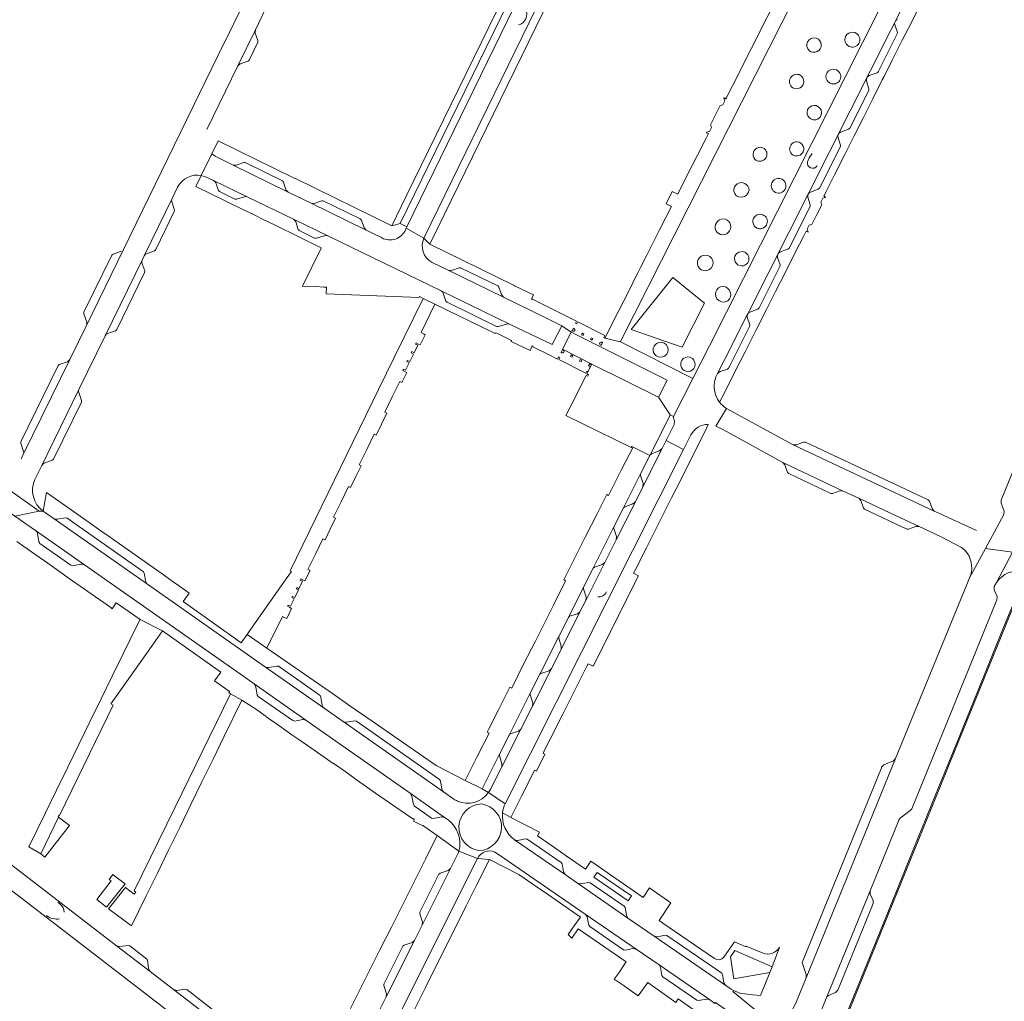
# Model space of a CAD drawing. Header units: metres. Extents: x 166325 to 190320, y 381923 to 404576.
# Tile 323 of 656: x 174612 to 174845, y 387920 to 388152. Entities that reach past the tile are written whole.
import ezdxf

# ---------------------------------------------------------------- set-up
doc = ezdxf.new("R2010")
doc.units = ezdxf.units.M
for name, color, linetype, lineweight in [('B-WE-VH-VERHARDING_ASFALT-GV', 8, 'Continuous', 18), ('B-WE-VH-VERHARDING_BETONSTRAATSTEEN-GV', 8, 'Continuous', 18), ('B-WE-VH-VERHARDING_STRAATBAKSTEEN-GV', 8, 'Continuous', 18)]:
    doc.layers.add(name, color=color, linetype=linetype, lineweight=lineweight)

msp = doc.modelspace()

# ---------------------------------------------------------------- linework, layer by layer
at = {"layer": 'B-WE-VH-VERHARDING_ASFALT-GV', "flags": 128}
for points in [[(174881.379, 388128.899), (174844.395, 388038.224), (174844.41, 388037.473), (174845.108, 388035.582), (174845.05, 388034.812), (174844.472, 388033.745), (174840.708, 388026.8), (174847.108, 388025.891)], [(174795.209, 388051.293), (174779.477, 388059.87), (174776.931, 388055.689), (174778.735, 388054.798), (174792.785, 388047.133), (174807.072, 388040.347), (174810.731, 388038.634), (174818.216, 388035.129), (174824.987, 388031.958), (174830.04, 388029.584), (174835.049, 388026.977), (174835.729, 388026.437), (174836.432, 388025.597)], [(174838.565, 388031.065), (174830.839, 388034.558), (174830.365, 388034.781), (174828.556, 388035.633), (174795.209, 388051.293)], [(174836.937, 388019.842), (174840.708, 388026.8), (174844.472, 388033.745)], [(174842.789, 388017.787), (174843.285, 388018.718), (174847.108, 388025.891), (174840.708, 388026.8), (174836.937, 388019.842), (174836.304, 388018.296), (174819.456, 387977.129), (174798.316, 387925.298), (174796.208, 387920.137), (174795.869, 387919.308), (174795.098, 387917.847)], [(174791.638, 387915.571), (174791.371, 387915.534), (174790.898, 387915.488), (174789.58, 387912.319), (174795.816, 387902.763), (174799.518, 387911.783), (174800.141, 387913.344), (174800.832, 387915.03), (174803.205, 387920.824), (174813.407, 387945.86), (174820.21, 387962.575), (174820.535, 387963.022), (174822.907, 387964.874), (174823.252, 387965.229), (174843.414, 388014.655), (174843.426, 388015.425), (174842.792, 388017.024), (174842.789, 388017.787)]]:
    msp.add_lwpolyline(points, dxfattribs=at)
at = {"layer": 'B-WE-VH-VERHARDING_ASFALT-GV'}
msp.add_lwpolyline([(174836.432, 388025.597, -0.2573307), (174836.937, 388019.842)], format="xyb", dxfattribs=at)
at = {"layer": 'B-WE-VH-VERHARDING_BETONSTRAATSTEEN-GV', "flags": 128}
for points in [[(174760.834, 388219.601), (174753.044, 388203.621), (174703.898, 388102.805), (174703.732, 388102.464), (174707.924, 388100.115), (174754.409, 388195.338), (174766.72, 388220.722)], [(174656.628, 388125.812), (174663.948, 388140.819), (174668.095, 388149.32), (174671.388, 388156.09), (174675.221, 388164.016), (174675.359, 388164.788), (174675.254, 388166.98), (174674.753, 388170.696), (174672.861, 388184.843), (174672.476, 388187.599), (174670.624, 388201.741), (174669.786, 388207.913), (174665.377, 388206.778), (174665.584, 388205.862), (174666.299, 388200.514), (174668.189, 388186.402), (174668.57, 388183.639), (174670.473, 388169.544)], [(174751.701, 388208.205), (174703.728, 388110.022), (174700.335, 388103.052), (174702.327, 388103.556), (174751.543, 388204.412)], [(174754.409, 388195.338), (174707.924, 388100.115), (174709.303, 388098.688), (174712.701, 388105.631), (174759.353, 388201.184)], [(174790.243, 388154.6), (174787.857, 388149.872), (174786.56, 388147.293), (174784.234, 388142.695), (174781.908, 388138.098), (174779.89, 388134.108), (174779.483, 388133.305), (174779.339, 388133.019), (174778.892, 388133.245), (174778.847, 388133.156), (174779.091, 388132.528), (174778.617, 388131.591), (174777.967, 388131.416), (174776.81, 388129.129), (174775.663, 388126.862), (174775.906, 388126.235), (174775.432, 388125.298), (174774.782, 388125.122), (174774.737, 388125.033), (174775.184, 388124.807), (174775.04, 388124.521), (174774.634, 388123.718), (174772.605, 388119.708), (174770.279, 388115.111), (174767.954, 388110.514), (174766.66, 388111.169), (174765.182, 388108.245), (174766.475, 388107.589), (174763.673, 388102.068), (174760.871, 388096.548), (174760.649, 388096.111), (174759.155, 388093.168), (174758.522, 388091.92), (174758.069, 388091.028), (174756.617, 388088.071), (174753.816, 388082.554), (174750.735, 388076.488), (174754.4, 388075.578), (174754.603, 388075.979), (174805.341, 388176.281)], [(174777.358, 388068.151), (174778.964, 388071.317), (174784.439, 388082.107), (174784.482, 388082.192), (174828.05, 388168.553), (174827.418, 388170.322), (174816.335, 388176.059), (174816.259, 388176.098), (174815.429, 388176.601)], [(174828.05, 388168.553), (174784.482, 388082.192)], [(174669.875, 388164.983), (174666.445, 388157.931), (174659.328, 388143.348), (174636.911, 388097.454), (174628.154, 388079.503), (174626.249, 388075.601), (174624.199, 388071.403), (174613.227, 388048.948), (174612.747, 388047.966)], [(174819.738, 388162.395), (174775.438, 388074.7), (174771.526, 388066.974), (174766.965, 388057.965), (174766.936, 388057.619), (174767.181, 388056.844), (174767.134, 388056.085), (174765.209, 388052.263), (174769.331, 388050.165), (174771.073, 388053.62)], [(174797.754, 388100.673), (174798.16, 388101.477), (174798.305, 388101.762), (174798.75, 388101.536), (174798.796, 388101.627), (174798.552, 388102.253), (174799.025, 388103.191), (174799.673, 388103.368), (174800.829, 388105.663), (174801.986, 388107.96), (174801.742, 388108.587), (174802.215, 388109.525), (174802.864, 388109.702), (174802.909, 388109.791), (174802.462, 388110.016), (174802.606, 388110.302), (174803.012, 388111.105), (174805.023, 388115.091), (174807.344, 388119.69), (174809.665, 388124.291), (174811.771, 388128.495), (174814.068, 388133.048), (174816.308, 388137.486), (174816.714, 388138.29), (174818.664, 388142.155), (174820.962, 388146.708), (174823.26, 388151.262), (174825.202, 388155.2)], [(174819.272, 388150.502), (174819.876, 388148.743), (174819.838, 388148.365), (174815.335, 388139.401), (174815.08, 388139.153), (174813.236, 388138.533)], [(174806.452, 388125.152), (174808.341, 388125.831), (174808.632, 388126.095), (174813.122, 388135.015), (174813.157, 388135.421), (174812.589, 388137.264)], [(174682.354, 388111.838), (174682.071, 388111.969), (174677.574, 388114.171), (174677.287, 388114.308), (174659.315, 388123.099), (174657.812, 388120.023), (174658.593, 388119.452), (174659.217, 388119.141), (174662.819, 388117.347), (174663.579, 388117.342), (174665.352, 388117.967), (174665.716, 388117.949), (174674.492, 388113.64), (174674.735, 388113.371), (174675.331, 388111.563), (174675.851, 388110.983), (174681.248, 388108.347), (174682.022, 388108.319), (174683.793, 388108.945), (174684.141, 388108.935), (174692.907, 388104.644), (174693.166, 388104.391), (174693.779, 388102.571), (174694.277, 388101.983), (174697.883, 388100.225), (174698.378, 388099.984)], [(174799.339, 388110.983), (174801.156, 388111.666), (174801.459, 388111.936), (174806.423, 388121.734), (174806.447, 388122.113), (174805.861, 388123.845)], [(174798.661, 388118.175), (174799.03, 388119.089), (174799.738, 388120.114)], [(174698.378, 388099.984), (174697.883, 388100.225), (174694.277, 388101.983), (174681.248, 388108.347), (174675.851, 388110.983), (174662.819, 388117.347), (174659.217, 388119.141), (174658.593, 388119.452), (174657.812, 388120.023), (174655.314, 388114.913), (174656.339, 388114.608), (174658.207, 388113.767), (174666.317, 388109.832), (174677.095, 388104.564), (174685.185, 388100.624), (174711.996, 388087.646), (174728.191, 388079.751), (174738.264, 388074.948), (174740.547, 388079.406), (174736.631, 388081.33), (174726.756, 388086.173), (174713.702, 388092.514), (174709.896, 388094.384)], [(174655.314, 388114.913), (174657.812, 388120.023)], [(174641.377, 388095.097), (174641.782, 388095.927), (174648.392, 388109.477), (174649.71, 388112.176)], [(174703.732, 388102.464), (174703.898, 388102.805), (174702.327, 388103.556), (174700.335, 388103.052), (174682.354, 388111.838)], [(174798.72, 388109.775), (174799.284, 388107.969), (174799.255, 388107.589), (174794.294, 388097.779), (174794.005, 388097.517), (174792.176, 388096.848)], [(174707.924, 388100.115), (174703.732, 388102.464)], [(174739.579, 388082.683), (174737.574, 388083.695), (174733.576, 388085.701), (174733.513, 388085.58), (174733.337, 388085.666), (174733.883, 388086.752), (174729.387, 388088.871), (174729.108, 388089.023), (174709.303, 388098.688), (174707.924, 388100.115)], [(174777.841, 388061.327), (174778.741, 388063.118), (174781.303, 388068.181), (174783.865, 388073.245), (174786.427, 388078.309), (174788.99, 388083.373), (174791.069, 388087.503), (174793.4, 388092.097), (174795.733, 388096.693), (174797.754, 388100.673)], [(174636.406, 388097.004), (174634.476, 388096.343), (174634.176, 388096.067), (174627.577, 388082.58), (174627.562, 388082.193), (174628.25, 388080.259), (174628.27, 388079.903), (174628.154, 388079.503), (174636.911, 388097.454)], [(174615.988, 388043.107), (174617.609, 388046.422), (174626.357, 388064.309), (174632.566, 388077.038), (174641.377, 388095.097)], [(174784.996, 388082.632), (174786.844, 388083.321), (174787.163, 388083.613), (174792.106, 388093.414), (174792.135, 388093.795), (174791.549, 388095.56)], [(174709.896, 388094.384), (174713.702, 388092.514), (174714.464, 388092.498), (174716.257, 388093.106), (174716.619, 388093.099), (174725.412, 388088.814), (174725.634, 388088.539), (174726.26, 388086.76), (174726.756, 388086.173), (174736.631, 388081.33), (174740.547, 388079.406), (174742.729, 388077.876), (174749.663, 388074.413), (174765.419, 388066.544), (174763.368, 388062.534), (174766.161, 388058.336), (174766.965, 388057.965), (174771.526, 388066.974), (174754.4, 388075.578), (174750.735, 388076.488), (174750.442, 388076.648), (174750.705, 388077.131), (174744.31, 388080.328), (174744.086, 388079.848), (174743.792, 388079.985), (174744.052, 388080.473), (174739.579, 388082.683)], [(174784.439, 388082.107), (174778.964, 388071.317), (174777.358, 388068.151), (174777.971, 388068.633), (174779.686, 388069.165), (174779.966, 388069.412), (174780.341, 388070.13), (174784.941, 388079.244), (174784.964, 388079.628), (174784.384, 388081.459)], [(174784.384, 388081.459), (174784.964, 388079.628), (174784.941, 388079.244), (174780.341, 388070.13), (174779.966, 388069.412), (174779.686, 388069.165), (174777.971, 388068.633), (174777.358, 388068.151)], [(174784.482, 388082.192), (174784.439, 388082.107)], [(174570.501, 388063.091), (174571.374, 388062.476), (174583.504, 388053.938), (174586.034, 388052.157), (174598.253, 388043.555), (174599.035, 388043.004), (174611.265, 388034.424), (174617.007, 388035.602), (174604.83, 388044.197), (174603.921, 388045.409), (174600.662, 388047.702), (174589.255, 388055.743), (174587.626, 388056.895), (174575.426, 388065.457)], [(174776.931, 388055.689), (174779.477, 388059.87)], [(174756.039, 388015.077), (174756.179, 388015.356), (174758.679, 388020.333), (174757.493, 388020.934), (174757.859, 388021.656), (174760.536, 388026.944), (174760.943, 388027.747), (174763.625, 388033.043), (174766.508, 388038.737), (174768.671, 388043.028), (174771.466, 388048.615), (174774.261, 388054.202), (174775.172, 388056.084)], [(174771.073, 388053.62), (174769.331, 388050.165), (174727.111, 387966.446)], [(174603.921, 388045.409), (174604.83, 388044.197), (174617.007, 388035.602), (174617.949, 388035.606)], [(174670.842, 388003.192), (174666.14, 388006.45), (174664.77, 388004.504), (174650.993, 388014.229), (174652.466, 388016.24), (174650.127, 388017.853), (174648.653, 388018.921), (174646.064, 388020.758), (174635.962, 388027.856), (174633.253, 388029.771), (174631.553, 388030.973), (174628.82, 388032.887), (174618.729, 388039.99), (174617.949, 388035.606), (174620.544, 388033.787), (174620.829, 388033.671), (174621.234, 388033.674), (174623.196, 388034.002), (174623.603, 388033.92), (174641.606, 388021.256), (174641.823, 388020.92), (174642.201, 388018.859)], [(174688.851, 387985.893), (174684.323, 387989.053), (174670.492, 387998.754), (174642.567, 388018.311), (174620.544, 388033.787), (174617.949, 388035.606), (174617.007, 388035.602), (174611.265, 388034.424), (174616.148, 388030.999), (174627.69, 388022.904), (174665.338, 387996.497), (174667.815, 387994.762), (174680.048, 387986.186), (174704.672, 387968.923), (174712.837, 387963.198), (174713.655, 387962.625)], [(174667.815, 387994.762), (174665.338, 387996.497), (174627.69, 388022.904), (174627.241, 388023.079), (174626.853, 388023.058), (174624.885, 388022.715), (174624.494, 388022.804), (174617.139, 388027.989), (174616.912, 388028.316), (174616.602, 388030.294), (174616.491, 388030.594), (174616.148, 388030.999), (174611.265, 388034.424)], [(174642.201, 388018.859), (174641.823, 388020.92), (174641.606, 388021.256), (174623.603, 388033.92), (174623.196, 388034.002), (174621.234, 388033.674), (174620.829, 388033.671), (174620.544, 388033.787)], [(174620.544, 388033.787), (174642.567, 388018.311)], [(174611.706, 388028.416), (174613.932, 388026.851), (174613.988, 388026.93), (174614.167, 388026.805), (174614.114, 388026.727), (174619.025, 388023.269), (174624.087, 388019.705), (174633.891, 388012.8), (174634.273, 388012.545), (174635.2, 388013.947), (174640.831, 388009.979), (174646.127, 388007.319), (174659.913, 387997.55), (174658.459, 387995.53), (174661.998, 387993.001), (174661.8, 387992.716), (174662.187, 387992.435), (174664.915, 387990.959), (174668.341, 387988.721), (174670.442, 387987.263), (174670.616, 387987.138), (174670.579, 387987.045), (174671.09, 387986.69), (174673.061, 387985.312), (174676.75, 387982.735), (174678.135, 387981.767), (174681.42, 387979.481), (174686.51, 387975.936), (174686.572, 387976.01), (174686.747, 387975.89), (174689.034, 387974.291), (174691.321, 387972.692), (174691.498, 387972.57), (174691.45, 387972.488), (174696.515, 387968.941), (174699.821, 387966.681), (174705.284, 387962.93), (174705.462, 387962.827), (174705.519, 387962.928), (174705.696, 387962.8), (174705.449, 387962.321), (174707.697, 387961.199), (174707.776, 387961.34), (174707.952, 387961.218), (174707.913, 387961.131), (174711.101, 387958.927), (174716.206, 387955.252)], [(174642.567, 388018.311), (174670.492, 387998.754), (174670.85, 387998.621), (174671.212, 387998.614), (174673.175, 387998.976), (174673.571, 387998.942), (174683.384, 387992.006), (174683.59, 387991.677), (174683.923, 387989.692), (174684.04, 387989.359), (174684.323, 387989.053), (174688.851, 387985.893), (174689.206, 387985.739), (174689.609, 387985.727), (174691.595, 387986.08), (174691.983, 387985.999), (174711.618, 387972.22), (174711.832, 387971.888), (174712.199, 387969.902), (174712.313, 387969.602), (174712.585, 387969.257), (174715.047, 387967.543)], [(174726.527, 387964.289), (174728.48, 387963.24), (174731.068, 387968.373), (174733.657, 387973.508), (174734.093, 387974.373), (174734.539, 387974.148), (174736.546, 387978.148), (174736.098, 387978.369), (174736.235, 387978.647), (174737.798, 387981.741), (174740.664, 387987.443), (174743.508, 387993.1), (174743.912, 387993.904), (174746.396, 387998.847), (174746.741, 387999.534), (174747.93, 387998.937), (174750.449, 388003.951), (174753.314, 388009.654), (174756.039, 388015.077)], [(174723.218, 387969.117), (174721.719, 387969.968), (174717.721, 387971.975), (174710.823, 387975.512), (174710.828, 387975.521), (174696.933, 387985.122), (174690.41, 387989.633), (174686.301, 387992.483), (174670.842, 388003.192)], [(174660.615, 387913.443), (174648.755, 387922.562), (174643.214, 387926.823), (174635.293, 387932.913), (174630.796, 387936.362), (174609.84, 387952.52), (174598.027, 387961.629), (174594.023, 387964.716), (174582.158, 387973.864), (174578.596, 387976.436), (174574.862, 387978.694), (174572.13, 387980.067), (174563.209, 387984.551), (174562.371, 387984.973), (174549.068, 387991.659), (174544.518, 387993.946), (174531.127, 388000.678), (174531.078, 388000.702), (174527.935, 387996.726), (174572.51, 387974.343), (174575.781, 387972.406), (174579.235, 387969.903), (174627.842, 387932.531), (174677.644, 387894.24)], [(174713.655, 387962.625), (174712.837, 387963.198), (174712.086, 387963.358), (174710.127, 387962.997), (174709.76, 387963.087), (174705.656, 387965.948), (174705.461, 387966.267), (174705.102, 387968.227), (174704.672, 387968.923), (174680.048, 387986.186), (174679.303, 387986.339), (174677.336, 387985.993), (174676.958, 387986.09), (174668.751, 387991.821), (174668.543, 387992.14), (174668.225, 387994.118), (174667.815, 387994.762)], [(174715.047, 387967.543), (174712.585, 387969.257), (174688.851, 387985.893)], [(174727.111, 387966.446), (174723.218, 387969.117)], [(174766.354, 387943.024), (174761.373, 387946.497), (174761.278, 387946.562), (174759.746, 387944.29), (174747.41, 387952.867), (174746.155, 387951.029), (174741.57, 387954.184), (174738.883, 387956.05), (174734.817, 387958.841), (174735.29, 387959.745), (174728.48, 387963.24), (174726.527, 387964.289)], [(174697.202, 387917.212), (174699.01, 387920.813), (174699.055, 387921.57), (174698.435, 387923.485), (174698.435, 387923.848), (174702.958, 387932.806), (174703.246, 387933.059), (174705.132, 387933.674), (174705.704, 387934.146), (174707.524, 387937.77), (174707.602, 387938.533), (174706.96, 387940.457), (174706.97, 387940.838), (174711.456, 387949.783), (174711.757, 387950.026), (174713.676, 387950.656), (174714.245, 387951.157), (174716.044, 387954.741), (174716.13, 387954.995), (174716.206, 387955.252), (174711.101, 387958.927), (174708.321, 387953.39), (174705.628, 387948.028), (174702.936, 387942.667), (174700.243, 387937.305), (174697.55, 387931.943), (174694.858, 387926.581), (174692.165, 387921.219), (174689.473, 387915.858)], [(174729.335, 387957.957), (174730.085, 387957.805), (174731.985, 387958.153), (174732.387, 387958.116), (174740.378, 387952.551), (174740.597, 387952.225), (174740.907, 387950.342), (174741.304, 387949.725), (174744.244, 387947.689), (174745.043, 387947.527), (174746.886, 387947.879), (174747.237, 387947.807), (174755.301, 387942.255), (174755.487, 387941.911), (174755.811, 387940.097), (174756.183, 387939.425), (174762.397, 387935.162), (174763.134, 387935.034), (174764.992, 387935.412), (174765.331, 387935.361), (174778.343, 387926.422), (174778.553, 387926.079), (174778.878, 387924.173), (174779.304, 387923.536), (174780.54, 387922.674), (174781.165, 387922.309), (174782.097, 387921.901), (174782.882, 387921.656), (174783.788, 387921.502), (174785.702, 387921.336), (174787.485, 387921.182), (174789.695, 387926.564), (174781.238, 387925.121), (174780.441, 387930.291), (174781.484, 387931.76), (174790.282, 387927.933), (174792.024, 387932.593)], [(174787.334, 387916.897), (174784.924, 387918.875), (174780.994, 387922.057), (174781.165, 387922.309), (174780.54, 387922.674), (174779.304, 387923.536), (174762.397, 387935.162), (174756.183, 387939.425), (174744.244, 387947.689), (174741.304, 387949.725), (174729.335, 387957.957)], [(174716.206, 387955.252), (174720.595, 387953.529)], [(174724.744, 387955.05), (174725.816, 387954.318), (174746.064, 387940.384), (174758.082, 387932.113), (174763.524, 387928.367), (174775.425, 387920.177), (174776.712, 387919.278), (174776.91, 387919.461), (174782.853, 387915.299), (174786.666, 387912.689)], [(174746.064, 387940.384), (174725.816, 387954.318), (174724.744, 387955.05)], [(174720.595, 387953.529), (174723.431, 387953.273), (174730.371, 387949.765), (174734.692, 387946.751), (174737.413, 387944.896), (174739.993, 387943.102), (174744.92, 387939.677), (174743.457, 387937.573), (174742.078, 387935.589), (174742.885, 387934.713), (174744.421, 387936.877), (174755.732, 387929.081), (174755.678, 387928.999), (174754.1, 387926.615), (174752.956, 387925.034), (174755.279, 387923.413), (174755.335, 387923.374), (174758.586, 387921.044), (174760.87, 387924.23), (174767.465, 387919.503), (174768.037, 387920.328), (174773.471, 387916.534)], [(174621.361, 387943.211), (174621.973, 387942.754)], [(174776.649, 387929.856), (174764.406, 387938.257), (174763.53, 387938.872), (174766.354, 387943.024)], [(174776.712, 387919.278), (174775.425, 387920.177), (174774.652, 387920.307), (174772.834, 387919.944), (174772.453, 387920.016), (174764.396, 387925.585), (174764.184, 387925.906), (174763.898, 387927.75), (174763.524, 387928.367), (174758.082, 387932.113), (174757.352, 387932.257), (174755.522, 387931.875), (174755.133, 387931.945), (174747.145, 387937.471), (174746.941, 387937.798), (174746.501, 387939.759), (174746.064, 387940.384)], [(174788.132, 387931.134), (174784.151, 387932.826), (174784.091, 387932.679), (174781.386, 387933.816), (174778.844, 387930.203)]]:
    msp.add_lwpolyline(points, dxfattribs=at)
at = {"layer": 'B-WE-VH-VERHARDING_BETONSTRAATSTEEN-GV'}
for points in [[(174731.963, 388154.238, -0.4840669), (174730.295, 388150.488)], [(174819.873, 388151.729, 0.4051201), (174819.272, 388150.502)], [(174813.236, 388138.533, 0.3921891), (174812.589, 388137.264)], [(174805.861, 388123.845, -0.3921043), (174806.452, 388125.152)], [(174800.911, 388117.206, -0.8721554), (174798.661, 388118.175)], [(174649.71, 388112.176, -0.3323449), (174655.314, 388114.913)], [(174798.72, 388109.775, -0.3858865), (174799.339, 388110.983)], [(174698.378, 388099.984, 0.4342689), (174703.732, 388102.464)], [(174709.896, 388094.384, -0.3969112), (174707.924, 388100.115)], [(174792.176, 388096.848, 0.3628159), (174791.549, 388095.56)], [(174784.384, 388081.459, -0.1708007), (174784.439, 388082.107)], [(174784.996, 388082.632, 0.174822), (174784.482, 388082.192)], [(174777.358, 388068.151, 0.3054804), (174777.841, 388061.327)], [(174779.477, 388059.87, -0.0901823), (174777.841, 388061.327)], [(174775.172, 388056.084, 0.2876488), (174771.073, 388053.62)], [(174617.949, 388035.606, -0.3622194), (174615.988, 388043.107)], [(174642.201, 388018.859, 0.1820235), (174642.567, 388018.311)], [(174751.12, 388016.522, -0.3250248), (174749.023, 388015.332)], [(174723.218, 387969.117, -0.3651479), (174715.844, 387967.097)], [(174715.047, 387967.543, 0.0377545), (174715.844, 387967.097)], [(174727.111, 387966.446, 0.0806547), (174726.527, 387964.289)], [(174721.594, 387966.41, 0.916824), (174720.961, 387955.374)], [(174720.961, 387955.374, 0.9070251), (174721.594, 387966.41)], [(174726.527, 387964.289, 0.2661389), (174729.335, 387957.957)], [(174713.655, 387962.625, -0.3100349), (174716.206, 387955.252)], [(174724.744, 387955.05, 0.3934743), (174720.595, 387953.529)], [(174621.973, 387942.754, -0.2133574), (174622.923, 387940.803)], [(174621.814, 387939.253, -0.1857299), (174618.649, 387940.011)], [(174792.024, 387932.593, -0.3709441), (174788.132, 387931.134)], [(174778.844, 387930.203, -0.38897), (174776.649, 387929.856)]]:
    msp.add_lwpolyline(points, format="xyb", dxfattribs=at)
at = {"layer": 'B-WE-VH-VERHARDING_BETONSTRAATSTEEN-GV', "flags": 128}
for points in [[(174668.095, 388149.32), (174663.948, 388140.819), (174664.489, 388141.324), (174666.355, 388141.926), (174666.59, 388142.172), (174668.689, 388146.415), (174668.694, 388146.781), (174668.058, 388148.557)], [(174662.819, 388117.347), (174675.851, 388110.983), (174675.331, 388111.563), (174674.735, 388113.371), (174674.492, 388113.64), (174665.716, 388117.949), (174665.352, 388117.967), (174663.579, 388117.342)], [(174658.207, 388113.767), (174658.536, 388113.494), (174658.718, 388113.193), (174659.356, 388111.382), (174659.604, 388111.094), (174663.206, 388109.339), (174663.604, 388109.302), (174665.533, 388109.9), (174665.951, 388109.947), (174666.317, 388109.832)], [(174648.392, 388109.477), (174641.782, 388095.927), (174642.038, 388096.26), (174642.373, 388096.438), (174644.25, 388097.13), (174644.549, 388097.398), (174648.93, 388106.403), (174648.967, 388106.758), (174648.305, 388108.674), (174648.255, 388109.06)], [(174681.248, 388108.347), (174694.277, 388101.983), (174693.779, 388102.571), (174693.166, 388104.391), (174692.907, 388104.644), (174684.141, 388108.935), (174683.793, 388108.945), (174682.022, 388108.319)], [(174677.095, 388104.564), (174677.426, 388104.318), (174677.631, 388103.996), (174678.23, 388102.184), (174678.479, 388101.88), (174682.069, 388100.129), (174682.468, 388100.089), (174684.436, 388100.661), (174684.843, 388100.721), (174685.185, 388100.624)], [(174641.377, 388095.097), (174632.566, 388077.038), (174632.855, 388077.388), (174633.148, 388077.544), (174635.037, 388078.237), (174635.341, 388078.49), (174641.903, 388091.988), (174641.94, 388092.376), (174641.274, 388094.261), (174641.241, 388094.672)], [(174713.702, 388092.514), (174726.756, 388086.173), (174726.26, 388086.76), (174725.634, 388088.539), (174725.412, 388088.814), (174716.619, 388093.099), (174716.257, 388093.106), (174714.464, 388092.498)], [(174711.996, 388087.646), (174712.331, 388087.398), (174712.503, 388087.075), (174713.156, 388085.235), (174713.402, 388084.954), (174725.11, 388079.263), (174725.501, 388079.236), (174727.44, 388079.807), (174727.893, 388079.843), (174728.191, 388079.751)], [(174692.639, 388046.563), (174694.41, 388050.195), (174696.175, 388053.813), (174696.655, 388053.583), (174697.911, 388056.164), (174699.16, 388058.733), (174698.688, 388058.96), (174700.466, 388062.596), (174702.238, 388066.218), (174702.723, 388065.979), (174703.88, 388068.377), (174703.403, 388068.622), (174702.918, 388068.87), (174703.001, 388069.036), (174703.059, 388069.152), (174703.611, 388068.887), (174704.462, 388070.664), (174703.931, 388070.938), (174704.067, 388071.221), (174704.618, 388070.958), (174705.457, 388072.73), (174704.934, 388073.007), (174705.073, 388073.292), (174705.626, 388073.025), (174706.495, 388074.8), (174705.935, 388075.076), (174706.02, 388075.241), (174706.08, 388075.358), (174706.671, 388075.084), (174707.067, 388074.901), (174708.241, 388077.299), (174707.843, 388077.493), (174707.273, 388077.794), (174710.552, 388084.505), (174707.729, 388085.859), (174701.003, 388072.062), (174697.238, 388064.34), (174676.358, 388021.509), (174676.614, 388021.331), (174675.403, 388019.611), (174666.822, 388007.419), (174666.14, 388006.45), (174670.842, 388003.192), (174674.483, 388010.703), (174675.098, 388010.401), (174675.498, 388010.207), (174676.664, 388012.628), (174676.239, 388012.839), (174675.7, 388013.107), (174675.759, 388013.23), (174675.834, 388013.39), (174676.387, 388013.136), (174677.251, 388014.902), (174676.709, 388015.175), (174676.849, 388015.459), (174677.391, 388015.2), (174678.254, 388016.968), (174677.712, 388017.237), (174677.859, 388017.524), (174678.387, 388017.271), (174679.267, 388019.029), (174678.717, 388019.304), (174678.781, 388019.434), (174678.859, 388019.591), (174679.34, 388019.35), (174679.818, 388019.111), (174681.015, 388021.541), (174680.527, 388021.776), (174682.294, 388025.396), (174684.069, 388029.033), (174684.562, 388028.795), (174685.811, 388031.358), (174687.069, 388033.942), (174686.574, 388034.176), (174688.347, 388037.798), (174690.125, 388041.428), (174690.602, 388041.193), (174691.859, 388043.762), (174693.122, 388046.344)], [(174743.28, 388078.857), (174743.555, 388078.714), (174743.481, 388078.572), (174743.676, 388078.47), (174743.492, 388078.093), (174743.292, 388078.195), (174743.219, 388078.052), (174742.934, 388078.194), (174742.971, 388078.264)], [(174749.663, 388074.413), (174742.729, 388077.876), (174740.696, 388073.844), (174747.676, 388070.363), (174763.368, 388062.534), (174765.419, 388066.544)], [(174745.41, 388077.664), (174745.785, 388077.454), (174745.593, 388077.093), (174745.215, 388077.284)], [(174747.5, 388076.59), (174747.889, 388076.416), (174747.686, 388076.024), (174747.304, 388076.218)], [(174750.189, 388075.422), (174749.843, 388074.771), (174749.566, 388074.913), (174749.637, 388075.047), (174749.447, 388075.148), (174749.64, 388075.524), (174749.823, 388075.439), (174749.892, 388075.577)], [(174624.199, 388071.403), (174623.642, 388070.901), (174621.731, 388070.254), (174621.438, 388070.015), (174612.636, 388051.996), (174612.607, 388051.644), (174613.291, 388049.731), (174613.335, 388049.398), (174613.227, 388048.948)], [(174766.161, 388058.336), (174763.368, 388062.534), (174747.676, 388070.363), (174746.715, 388068.531), (174746.469, 388068.062), (174746.88, 388067.835), (174746.672, 388067.457), (174746.278, 388067.674), (174742.494, 388060.169), (174741.515, 388058.228), (174756.958, 388050.601), (174757.122, 388050.884), (174757.375, 388050.737), (174761.364, 388048.743), (174761.457, 388048.927), (174763.533, 388053.115)], [(174626.357, 388064.309), (174617.609, 388046.422), (174617.886, 388046.771), (174618.2, 388046.932), (174620.073, 388047.629), (174620.353, 388047.873), (174626.954, 388061.363), (174626.99, 388061.747), (174626.363, 388063.644), (174626.296, 388064.055)], [(174745.684, 388017.638), (174747.926, 388022.09), (174752.865, 388031.887), (174755.142, 388036.389), (174759.182, 388044.433), (174761.364, 388048.743), (174757.375, 388050.737), (174754.681, 388045.411), (174751.98, 388040.074), (174751.585, 388039.294), (174751.174, 388039.514), (174750.768, 388038.711), (174748.868, 388034.953), (174746.169, 388029.616), (174745.763, 388028.813), (174743.47, 388024.279), (174741.395, 388020.176), (174740.989, 388019.373), (174741.449, 388019.139), (174738.541, 388013.36), (174735.857, 388008.026), (174734.283, 388004.908), (174731.522, 387999.419), (174728.698, 387993.804), (174728.252, 387994.028), (174727.847, 387993.224), (174725.548, 387988.669), (174723.287, 387984.188), (174722.882, 387983.384), (174723.329, 387983.16), (174720.474, 387977.466), (174717.721, 387971.975), (174721.719, 387969.968), (174725.778, 387978.193), (174728.06, 387982.693), (174733.065, 387992.566), (174735.314, 387997.053), (174739.829, 388005.992), (174742.085, 388010.492)], [(174769.331, 388050.165), (174765.209, 388052.263), (174764.242, 388050.37), (174759.721, 388041.352), (174757.936, 388037.815), (174753.386, 388028.823), (174750.716, 388023.503), (174746.197, 388014.52), (174744.779, 388011.792), (174740.364, 388002.919), (174738.104, 387998.416), (174733.626, 387989.499), (174730.843, 387984.092), (174726.367, 387975.144), (174724.587, 387971.611), (174723.651, 387969.854), (174723.448, 387969.478), (174723.218, 387969.117), (174727.111, 387966.446)], [(174764.242, 388050.37), (174763.647, 388049.859), (174761.755, 388049.178), (174761.457, 388048.927), (174761.364, 388048.743), (174759.182, 388044.433), (174759.146, 388044.037), (174759.755, 388042.098), (174759.721, 388041.352)], [(174795.209, 388051.293), (174828.556, 388035.633), (174828.061, 388036.204), (174827.445, 388037.983), (174827.186, 388038.251), (174798.182, 388051.865), (174797.79, 388051.885), (174795.975, 388051.232)], [(174792.785, 388047.133), (174793.286, 388046.547), (174793.935, 388044.764), (174794.205, 388044.477), (174804.155, 388039.796), (174804.54, 388039.763), (174806.304, 388040.402), (174807.072, 388040.347)], [(174810.731, 388038.634), (174811.21, 388038.099), (174811.845, 388036.336), (174812.105, 388036.06), (174822.098, 388031.376), (174822.474, 388031.366), (174824.241, 388031.996), (174824.987, 388031.958), (174818.216, 388035.129)], [(174757.936, 388037.815), (174757.358, 388037.306), (174755.444, 388036.654), (174755.142, 388036.389), (174752.865, 388031.887), (174752.84, 388031.511), (174753.491, 388029.58), (174753.386, 388028.823)], [(174616.148, 388030.999), (174616.491, 388030.594), (174616.602, 388030.294), (174616.912, 388028.316), (174617.139, 388027.989), (174624.494, 388022.804), (174624.885, 388022.715), (174626.853, 388023.058), (174627.241, 388023.079), (174627.69, 388022.904)], [(174750.716, 388023.503), (174750.12, 388022.982), (174748.232, 388022.353), (174747.926, 388022.09), (174745.684, 388017.638), (174745.642, 388017.214), (174746.261, 388015.31), (174746.197, 388014.52)], [(174847.491, 388013.53), (174847.223, 388013.616), (174845.368, 388009.054), (174844.743, 388007.515), (174839.994, 387995.835), (174838.806, 387992.913), (174835.232, 387984.125), (174834.618, 387982.613), (174830.384, 387972.199), (174829.78, 387970.715), (174825.671, 387960.61), (174823.926, 387956.319), (174819.661, 387945.815), (174818.098, 387941.972), (174817.452, 387940.384), (174808.468, 387918.297), (174806.255, 387912.858), (174806.513, 387912.753)], [(174744.779, 388011.792), (174744.24, 388011.371), (174742.359, 388010.764), (174742.085, 388010.492), (174739.829, 388005.992), (174739.798, 388005.614), (174740.422, 388003.683), (174740.364, 388002.919)], [(174634.47, 387989.73), (174633.955, 387990.099), (174636.293, 387993.407), (174644.476, 388004.983), (174646.127, 388007.319), (174640.831, 388009.979), (174640.045, 388008.48), (174636.89, 388002.023), (174634.256, 387996.632), (174631.621, 387991.241), (174628.987, 387985.85), (174626.353, 387980.459), (174623.719, 387975.069), (174621.085, 387969.678), (174618.451, 387964.287), (174614.533, 387956.269), (174617.361, 387954.628), (174621.585, 387963.302), (174621.495, 387963.371), (174621.801, 387963.871), (174621.851, 387963.832), (174626.115, 387972.582)], [(174670.492, 387998.754), (174684.323, 387989.053), (174684.04, 387989.359), (174683.923, 387989.692), (174683.59, 387991.677), (174683.384, 387992.006), (174673.571, 387998.942), (174673.175, 387998.976), (174671.212, 387998.614), (174670.85, 387998.621)], [(174738.104, 387998.416), (174737.521, 387997.903), (174735.612, 387997.268), (174735.314, 387997.053), (174733.065, 387992.566), (174733.039, 387992.164), (174733.659, 387990.272), (174733.626, 387989.499)], [(174667.815, 387994.762), (174668.225, 387994.118), (174668.543, 387992.14), (174668.751, 387991.821), (174676.958, 387986.09), (174677.336, 387985.993), (174679.303, 387986.339), (174680.048, 387986.186)], [(174652.839, 387966.244), (174655.473, 387971.635), (174658.107, 387977.025), (174660.741, 387982.416), (174664.915, 387990.959), (174662.187, 387992.435), (174649.015, 387965.517), (174639.407, 387945.884), (174639.796, 387945.584), (174639.449, 387945.094), (174637.361, 387946.703), (174633.369, 387941.636), (174638.844, 387937.601), (174642.303, 387944.68), (174644.937, 387950.071), (174647.571, 387955.462), (174650.205, 387960.853)], [(174688.851, 387985.893), (174712.585, 387969.257), (174712.313, 387969.602), (174712.199, 387969.902), (174711.832, 387971.888), (174711.618, 387972.22), (174691.983, 387985.999), (174691.595, 387986.08), (174689.609, 387985.727), (174689.206, 387985.739)], [(174730.843, 387984.092), (174730.273, 387983.6), (174728.361, 387982.938), (174728.06, 387982.693), (174725.778, 387978.193), (174725.776, 387977.823), (174726.383, 387975.908), (174726.367, 387975.144)], [(174704.672, 387968.923), (174705.102, 387968.227), (174705.461, 387966.267), (174705.656, 387965.948), (174709.76, 387963.087), (174710.127, 387962.997), (174712.086, 387963.358), (174712.837, 387963.198)], [(174729.335, 387957.957), (174741.304, 387949.725), (174740.907, 387950.342), (174740.597, 387952.225), (174740.378, 387952.551), (174732.387, 387958.116), (174731.985, 387958.153), (174730.085, 387957.805)], [(174720.595, 387953.529), (174716.206, 387955.252), (174716.13, 387954.995), (174716.044, 387954.741), (174714.245, 387951.157), (174707.524, 387937.77), (174705.704, 387934.146), (174699.01, 387920.813), (174697.202, 387917.212), (174690.48, 387903.822), (174688.445, 387899.757), (174692.416, 387897.304), (174700.42, 387913.282)], [(174717.864, 387942.156), (174720.475, 387947.37), (174723.431, 387953.273), (174720.595, 387953.529), (174700.42, 387913.282), (174692.416, 387897.304), (174695.067, 387895.667), (174696.671, 387897.839), (174696.075, 387898.278), (174698.912, 387904.021), (174702.811, 387911.913), (174702.732, 387911.953), (174705.692, 387917.854), (174708.31, 387923.074)], [(174714.245, 387951.157), (174713.676, 387950.656), (174711.757, 387950.026), (174711.456, 387949.783), (174706.97, 387940.838), (174706.96, 387940.457), (174707.602, 387938.533), (174707.524, 387937.77)], [(174756.214, 387943.526), (174748.124, 387949.105), (174748.909, 387950.221), (174756.982, 387944.661)], [(174744.244, 387947.689), (174756.183, 387939.425), (174755.811, 387940.097), (174755.487, 387941.911), (174755.301, 387942.255), (174747.237, 387947.807), (174746.886, 387947.879), (174745.043, 387947.527)], [(174813.407, 387945.86), (174803.205, 387920.824), (174803.597, 387921.15), (174805.218, 387921.867), (174805.759, 387922.419), (174814.124, 387942.866), (174814.111, 387943.621), (174813.412, 387945.104)], [(174746.064, 387940.384), (174746.501, 387939.759), (174746.941, 387937.798), (174747.145, 387937.471), (174755.133, 387931.945), (174755.522, 387931.875), (174757.352, 387932.257), (174758.082, 387932.113)], [(174705.704, 387934.146), (174705.132, 387933.674), (174703.246, 387933.059), (174702.958, 387932.806), (174698.435, 387923.848), (174698.435, 387923.485), (174699.055, 387921.57), (174699.01, 387920.813)], [(174762.397, 387935.162), (174779.304, 387923.536), (174778.878, 387924.173), (174778.553, 387926.079), (174778.343, 387926.422), (174765.331, 387935.361), (174764.992, 387935.412), (174763.134, 387935.034)], [(174635.293, 387932.913), (174643.214, 387926.823), (174642.832, 387927.494), (174642.595, 387929.496), (174642.378, 387929.828), (174638.389, 387932.889), (174638.03, 387932.98), (174636.033, 387932.702)], [(174763.524, 387928.367), (174763.898, 387927.75), (174764.184, 387925.906), (174764.396, 387925.585), (174772.453, 387920.016), (174772.834, 387919.944), (174774.652, 387920.307), (174775.425, 387920.177)], [(174648.755, 387922.562), (174660.615, 387913.443), (174660.256, 387914.106), (174659.994, 387916.105), (174659.792, 387916.434), (174651.872, 387922.544), (174651.395, 387922.629), (174649.508, 387922.362)]]:
    msp.add_lwpolyline(points, close=True, dxfattribs=at)
at = {"layer": 'B-WE-VH-VERHARDING_STRAATBAKSTEEN-GV', "flags": 128}
for points in [[(174753.044, 388203.621), (174751.543, 388204.412), (174702.327, 388103.556), (174703.898, 388102.805)], [(174685.185, 388100.624), (174684.843, 388100.721), (174684.436, 388100.661), (174682.468, 388100.089), (174682.069, 388100.129), (174678.479, 388101.88), (174678.23, 388102.184), (174677.631, 388103.996), (174677.426, 388104.318), (174677.095, 388104.564), (174666.317, 388109.832), (174665.951, 388109.947), (174665.533, 388109.9), (174663.604, 388109.302), (174663.206, 388109.339), (174659.604, 388111.094), (174659.356, 388111.382), (174658.718, 388113.193), (174658.536, 388113.494), (174658.207, 388113.767), (174656.339, 388114.608), (174655.314, 388114.913), (174654.038, 388112.303), (174664.981, 388106.953), (174667.935, 388105.509), (174669.796, 388104.598), (174672.737, 388103.166), (174683.68, 388097.821), (174683.564, 388097.584), (174679.26, 388088.763), (174682.43, 388088.649), (174684.293, 388088.547), (174684.878, 388088.537), (174684.794, 388086.985), (174706.802, 388086.064), (174706.887, 388086.283), (174707.729, 388085.859), (174710.552, 388084.505), (174724.757, 388077.557), (174724.86, 388077.764), (174725.142, 388077.63), (174728.652, 388075.907), (174728.567, 388075.726), (174733.022, 388073.58), (174733.565, 388074.669), (174733.75, 388074.575), (174733.693, 388074.458), (174737.693, 388072.436), (174739.509, 388071.508), (174739.785, 388072.036), (174740.069, 388071.892), (174739.819, 388071.402), (174746.182, 388068.189), (174746.437, 388068.677), (174746.715, 388068.531), (174747.676, 388070.363), (174740.696, 388073.844), (174742.729, 388077.876), (174740.547, 388079.406), (174738.264, 388074.948), (174728.191, 388079.751), (174727.893, 388079.843), (174727.44, 388079.807), (174725.501, 388079.236), (174725.11, 388079.263), (174713.402, 388084.954), (174713.156, 388085.235), (174712.503, 388087.075), (174712.331, 388087.398), (174711.996, 388087.646)], [(174774.303, 388084.774), (174769.022, 388074.359), (174756.933, 388078.56), (174766.822, 388090.778)], [(174740.699, 388073.761), (174740.984, 388073.628), (174740.912, 388073.483), (174741.112, 388073.383), (174740.919, 388072.995), (174740.719, 388073.095), (174740.647, 388072.95), (174740.38, 388073.096)], [(174742.794, 388072.518), (174743.179, 388072.332), (174742.996, 388071.951), (174742.611, 388072.138)], [(174744.913, 388071.452), (174745.295, 388071.265), (174745.114, 388070.891), (174744.732, 388071.078)], [(174747.308, 388070.435), (174747.593, 388070.296), (174747.248, 388069.617), (174746.972, 388069.759), (174747.045, 388069.902), (174746.874, 388069.989), (174747.068, 388070.371), (174747.239, 388070.283)], [(174766.965, 388057.965), (174766.161, 388058.336), (174763.533, 388053.115), (174761.457, 388048.927), (174761.755, 388049.178), (174763.647, 388049.859), (174764.242, 388050.37), (174765.209, 388052.263), (174767.134, 388056.085), (174767.181, 388056.844), (174766.936, 388057.619)], [(174759.721, 388041.352), (174759.755, 388042.098), (174759.146, 388044.037), (174759.182, 388044.433), (174755.142, 388036.389), (174755.444, 388036.654), (174757.358, 388037.306), (174757.936, 388037.815)], [(174753.386, 388028.823), (174753.491, 388029.58), (174752.84, 388031.511), (174752.865, 388031.887), (174747.926, 388022.09), (174748.232, 388022.353), (174750.12, 388022.982), (174750.716, 388023.503)], [(174746.197, 388014.52), (174746.261, 388015.31), (174745.642, 388017.214), (174745.684, 388017.638), (174742.085, 388010.492), (174742.359, 388010.764), (174744.24, 388011.371), (174744.779, 388011.792)], [(174740.364, 388002.919), (174740.422, 388003.683), (174739.798, 388005.614), (174739.829, 388005.992), (174735.314, 387997.053), (174735.612, 387997.268), (174737.521, 387997.903), (174738.104, 387998.416)], [(174733.626, 387989.499), (174733.659, 387990.272), (174733.039, 387992.164), (174733.065, 387992.566), (174728.06, 387982.693), (174728.361, 387982.938), (174730.273, 387983.6), (174730.843, 387984.092)], [(174726.367, 387975.144), (174726.383, 387975.908), (174725.776, 387977.823), (174725.778, 387978.193), (174721.719, 387969.968), (174723.218, 387969.117), (174723.448, 387969.478), (174723.651, 387969.854), (174724.587, 387971.611)], [(174819.456, 387977.129), (174818.926, 387976.572), (174816.665, 387975.646), (174816.134, 387975.109), (174816.08, 387974.975), (174797.351, 387928.943), (174798.319, 387926.091), (174798.316, 387925.298)], [(174624.18, 387961.319), (174621.585, 387963.302), (174617.361, 387954.628), (174618.311, 387953.857)], [(174748.909, 387950.221), (174748.124, 387949.105), (174756.214, 387943.526), (174756.982, 387944.661)], [(174637.272, 387947.536), (174634.886, 387949.355), (174634.413, 387949.714), (174633.525, 387948.582), (174634.014, 387948.256), (174630.593, 387943.81), (174632.892, 387942.027)], [(174790.282, 387927.933), (174781.484, 387931.76), (174780.441, 387930.291), (174781.238, 387925.121), (174789.695, 387926.564)]]:
    msp.add_lwpolyline(points, close=True, dxfattribs=at)
for points in [[(174817.129, 388170.276), (174805.341, 388176.281), (174754.603, 388075.979), (174754.4, 388075.578), (174771.526, 388066.974), (174775.438, 388074.7), (174819.738, 388162.395)], [(174764.901, 388072.294), (174764.795, 388072.227)], [(174768.649, 388070.563), (174768.673, 388070.693)], [(174850.871, 388032.951), (174847.108, 388025.891), (174843.285, 388018.718)]]:
    msp.add_lwpolyline(points, dxfattribs=at)
at = {"layer": 'B-WE-VH-VERHARDING_STRAATBAKSTEEN-GV'}
for points in [[(174808.493, 388145.435, -1.1087808), (174810.234, 388148.437)], [(174810.234, 388148.437, -0.9460793), (174808.493, 388145.435)], [(174798.702, 388144.837, -0.8230698), (174801.192, 388147.111)], [(174801.192, 388147.111, -1.2158743), (174798.702, 388144.837)], [(174795.133, 388135.65, -0.9668972), (174796.93, 388138.606)], [(174804.016, 388136.708, -1.1757938), (174805.896, 388139.567)], [(174805.896, 388139.567, -0.8807767), (174804.016, 388136.708)], [(174796.93, 388138.606, -1.0044075), (174795.133, 388135.65)], [(174799.383, 388128.275, -1.1520004), (174801.481, 388130.939)], [(174801.481, 388130.939, -0.8743968), (174799.383, 388128.275)], [(174794.678, 388122.075, -1.1083102), (174797.333, 388120.156)], [(174786.198, 388118.768, -1.0372539), (174788.699, 388120.97)], [(174788.699, 388120.97, -0.9389218), (174786.198, 388118.768)], [(174797.333, 388120.156, -0.9647273), (174794.678, 388122.075)], [(174781.182, 388111.215, -1.0570117), (174784.795, 388111.427)], [(174793.326, 388111.657, -0.9490535), (174790.201, 388113.162)], [(174790.201, 388113.162, -1.0330785), (174793.326, 388111.657)], [(174784.795, 388111.427, -0.8548834), (174781.182, 388111.215)], [(174780.197, 388101.871, -1.0734226), (174777.125, 388103.764)], [(174777.125, 388103.764, -1.0153494), (174780.197, 388101.871)], [(174788.461, 388102.673, -1.0275774), (174786.456, 388105.444)], [(174786.456, 388105.444, -0.9826384), (174788.461, 388102.673)], [(174783.457, 388093.592, -1.0452811), (174782.83, 388096.912)], [(174782.83, 388096.912, -0.9616289), (174783.457, 388093.592)], [(174773.516, 388092.651, -1.1998342), (174775.933, 388095.395)], [(174775.933, 388095.395, -0.8074563), (174773.516, 388092.651)], [(174777.64, 388085.4, -1.4356541), (174780.354, 388087.366)], [(174780.354, 388087.366, -0.7826964), (174777.64, 388085.4)], [(174764.795, 388072.227, -1.187436), (174763.564, 388075.484)], [(174763.564, 388075.484, -0.8122318), (174764.901, 388072.294)], [(174768.673, 388070.693, -0.7875279), (174772.024, 388070.742)], [(174772.024, 388070.742, -1.2204217), (174768.649, 388070.563)], [(174843.285, 388018.718, -0.3185532), (174849.724, 388021.261)]]:
    msp.add_lwpolyline(points, format="xyb", dxfattribs=at)

doc.saveas('drawing.dxf')
